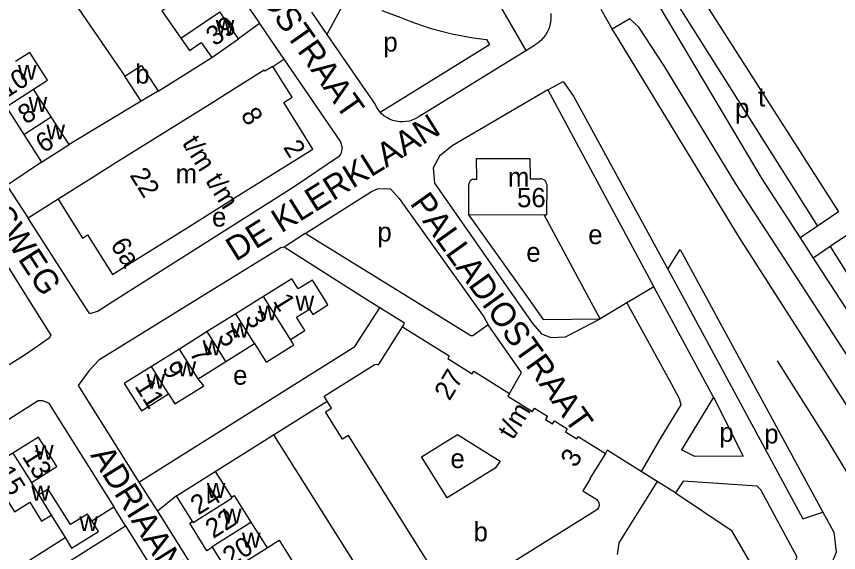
# Model space of a CAD drawing. Extents: x 158848 to 160613, y 385889 to 387762.
# Drawn here: x 159841.7 to 160012.4, y 386114 to 386225.4 of the extents above; entities that cross this region are included whole.
import ezdxf

# ---------------------------------------------------------------- set-up
doc = ezdxf.new("R2010")
doc.units = 0
for name, color, linetype in [('BLT_Basislijn', 7, 'Continuous'), ('BLT_Bebouwing', 7, 'Continuous'), ('BLT_Centroide', 7, 'Continuous'), ('BLT_Huisnummer', 7, 'Continuous'), ('BLT_Huisnummer_ tussenligend', 7, 'Continuous'), ('BLT_Huisnummer_reeks', 7, 'Continuous'), ('BLT_Onderverdeling_panden', 7, 'Continuous'), ('BLT_Straatnaam', 7, 'Continuous')]:
    doc.layers.add(name, color=color, linetype=linetype)

msp = doc.modelspace()

# ---------------------------------------------------------------- linework, layer by layer
at = {"layer": 'BLT_Basislijn'}
for p, q in [((159828.64, 386265.11), (159864.18, 386212.97)), ((159932.45, 386244.29), (159947.44, 386218.32)), ((159982.35, 386231.88), (160012.37, 386184.83)), ((159910.82, 386230.34), (159906.12, 386221.64)), ((159978.08, 386229.3), (160007.98, 386181.84)), ((159902.93, 386226.26), (159906.12, 386221.64)), ((159917.54, 386226.65), (159921.53, 386225.2)), ((159963.01, 386226.93), (159965.37, 386222.79)), ((159892.17, 386223.95), (159887.83, 386220.74)), ((159906.12, 386221.64), (159916.14, 386207.14)), ((159917.18, 386205.55), (159939.92, 386219.56)), ((159939.29, 386220.62), (159939.92, 386219.56)), ((159947.44, 386218.32), (159949.22, 386219.42)), ((159925.77, 386204.97), (159947.44, 386218.32)), ((159894.94, 386215.04), (159897.19, 386216.55)), ((159952.02, 386210.13), (159974.01, 386169.24)), ((159867.58, 386207.83), (159852.62, 386198.82)), ((159846.93, 386195.16), (159839.72, 386190.3)), ((159839.72, 386190.3), (159844.12, 386183.47)), ((159850.35, 386187.47), (159844.12, 386183.47)), ((159901.67, 386180.32), (159897.25, 386177.49)), ((159922.28, 386161.68), (159917.11, 386164.86)), ((159968.41, 386165.89), (159962.89, 386162.58)), ((159895.1, 386138.5), (159906.24, 386145.49)), ((159895.1, 386138.5), (159926.53, 386088.5)), ((159975.48, 386137.94), (159971.37, 386130.9)), ((159974.73, 386128.81), (159971.37, 386130.9)), ((159867.09, 386128.64), (159871, 386122.61)), ((159978.53, 386126.44), (159974.73, 386128.81)), ((159857.33, 386120.66), (159861.9, 386123.55)), ((159864.36, 386119.63), (159861.9, 386123.55)), ((159832.6, 386099.65), (159864.36, 386119.63)), ((159864.36, 386119.63), (159876.02, 386100.84)), ((159760.3, 386059.31), (159851.79, 386117.16))]:
    msp.add_line(p, q, dxfattribs=at)
for points in [[(159828.64, 386265.11), (159850.97, 386278.66), (159852.5, 386278.93), (159854.31, 386278.56), (159855.68, 386277.13), (159891.81, 386224.48), (159892.17, 386223.95)], [(159975.13, 386227.52), (159996.47, 386191.69), (160004.41, 386179.42)], [(159921.53, 386225.2), (159923.6, 386224.37), (159925.69, 386223.61), (159927.81, 386222.93), (159929.96, 386222.33), (159932.12, 386221.8), (159934.3, 386221.35), (159936.5, 386220.98), (159938.71, 386220.68), (159939.29, 386220.62)], [(159952.66, 386226.03), (159952.67, 386224.93), (159952.59, 386224.2), (159952.44, 386223.49), (159952.21, 386222.8), (159951.9, 386222.14), (159951.52, 386221.51), (159951.08, 386220.93), (159950.58, 386220.41), (159950.02, 386219.94), (159949.42, 386219.53), (159949.22, 386219.42)], [(160023.48, 386129.92), (160026.19, 386131.37), (160028.22, 386132.94), (160027.96, 386133.66), (160006.59, 386166.67), (159991.06, 386190.65), (159976.18, 386215.13), (159970.94, 386223.19), (159969.04, 386224.89), (159965.37, 386222.79)], [(159892.17, 386223.95), (159896.58, 386217.44), (159897.19, 386216.55)], [(160023.48, 386129.92), (159999.98, 386166.67), (159991.74, 386179.55), (159965.95, 386221.9), (159965.37, 386222.79)], [(159897.19, 386216.55), (159908.97, 386199.34), (159909.29, 386198.13), (159909.06, 386196.86), (159908.58, 386196.25), (159899.39, 386190.03), (159862.56, 386166.67), (159858.64, 386164.18), (159856.91, 386163.61), (159854.94, 386166.67), (159844.12, 386183.47)], [(159871.12, 386209.89), (159882.24, 386216.85)], [(159952.02, 386210.13), (159955.17, 386211.86), (159957.37, 386208.82)], [(159952.02, 386210.13), (159932.19, 386198.54), (159929.5, 386196.38), (159928.22, 386193.93), (159928.46, 386190.8), (159945.33, 386166.67), (159948.93, 386161.54), (159950.72, 386159.47), (159952.63, 386158.74), (159955.68, 386158.89), (159962.89, 386162.58)], [(159957.37, 386208.82), (159976.93, 386172.94)], [(159917.18, 386205.55), (159916.98, 386205.77), (159916.57, 386206.34), (159916.23, 386206.95), (159916.14, 386207.14)], [(159925.77, 386204.97), (159925.21, 386204.54), (159924.6, 386204.18), (159923.96, 386203.9), (159923.29, 386203.68), (159922.61, 386203.55), (159921.9, 386203.49), (159921.2, 386203.52), (159920.51, 386203.62), (159919.83, 386203.8), (159919.18, 386204.06), (159918.56, 386204.39), (159917.98, 386204.79), (159917.45, 386205.25), (159917.18, 386205.55)], [(159901.67, 386180.32), (159915.43, 386189.03), (159916.79, 386189.67), (159919.38, 386189.63), (159921.14, 386187.62), (159936.12, 386166.67), (159938.72, 386163.02), (159939.63, 386161.33)], [(159935.64, 386184.13), (159948.05, 386166.67), (159951.03, 386162.47), (159962.89, 386162.58)], [(159962.89, 386162.58), (159960.68, 386166.67), (159951.24, 386184.17)], [(160012.37, 386184.83), (160007.98, 386181.84)], [(159834.08, 386182.64), (159844.13, 386166.67), (159848.84, 386159.17), (159848.48, 386158.57), (159843.69, 386155.27), (159797.68, 386126.37), (159795.72, 386126.21), (159793.75, 386128.31), (159781.05, 386148.93)], [(160007.98, 386181.84), (160004.41, 386179.42)], [(159939.63, 386161.33), (159936.43, 386159.03), (159936.02, 386159.06), (159923.73, 386166.67), (159901.67, 386180.32)], [(160015.08, 386180.62), (160010.64, 386177.61)], [(160004.41, 386179.42), (160007.13, 386175.22)], [(159897.25, 386177.49), (159896.57, 386177.37), (159879.29, 386166.67), (159858.81, 386153.99), (159856.8, 386151.87), (159854.49, 386148.73), (159867.09, 386128.64)], [(159917.11, 386164.86), (159914.26, 386166.67), (159897.25, 386177.49)], [(159976.93, 386172.94), (159979.51, 386176.97), (159985.11, 386166.67), (160009.13, 386122.44)], [(160010.64, 386177.61), (160007.13, 386175.22)], [(160010.64, 386177.61), (160030.73, 386145.6)], [(160007.13, 386175.22), (160012.66, 386166.67), (160029.52, 386140.63)], [(159976.93, 386172.94), (159980.32, 386166.67), (160004.96, 386121.04), (160009.13, 386122.44)], [(159974.01, 386169.24), (159969.71, 386166.67), (159968.41, 386165.89)], [(159986.43, 386146.29), (159975.4, 386166.67), (159974.01, 386169.24)], [(159867.09, 386128.64), (159911.96, 386156.83), (159917.11, 386164.86)], [(159968.41, 386165.89), (159977.63, 386149.18), (159979.27, 386146.03), (159979.64, 386144.76), (159975.48, 386137.94)], [(159921.82, 386160.95), (159922.28, 386161.68)], [(159944.06, 386147.07), (159946.52, 386151.45), (159939.63, 386161.33)], [(159999.6, 386153.87), (160010.06, 386137.31), (160020.27, 386120.53), (160020.28, 386120.13)], [(159986.43, 386146.29), (159979.78, 386135.39)], [(159986.43, 386146.29), (159992.54, 386134.08), (159982.53, 386134.01), (159979.78, 386135.39)], [(159748.37, 386051.77), (159734.43, 386074.27), (159734.43, 386074.65), (159846.2, 386145.66), (159847.14, 386145.64), (159848.36, 386145.17), (159861.9, 386123.55)], [(159882.98, 386130.89), (159895.1, 386138.5)], [(159971.37, 386130.9), (159964.37, 386135.28), (159963.97, 386134.63)], [(159974.73, 386128.81), (159966.78, 386116.06), (159966.41, 386113.66)], [(160001.42, 386104.03), (160000.61, 386106.69), (160003.79, 386113.11), (159996.24, 386127.05), (159995.45, 386127.86), (159980.09, 386128.86), (159978.53, 386126.44)], [(159874.93, 386125.84), (159871, 386122.61)], [(159978.53, 386126.44), (159990.11, 386118.68), (159999.52, 386102.54)], [(159871, 386122.61), (159916.2, 386050.47), (159916.52, 386050.44)], [(160009.13, 386122.44), (160011.36, 386118.3), (160011.9, 386114.13), (160011.42, 386112.86), (160010.47, 386111.11)]]:
    msp.add_lwpolyline(points, dxfattribs=at)
at = {"layer": 'BLT_Bebouwing'}
for p, q in [((159887.83, 386220.74), (159883.92, 386226.35)), ((159882.24, 386216.85), (159887.83, 386220.74)), ((159867.58, 386207.83), (159864.18, 386212.97)), ((159887.93, 386210.97), (159882.81, 386207.77)), ((159848.92, 386204.56), (159845.22, 386210.3)), ((159871.12, 386209.89), (159867.58, 386207.83)), ((159882.81, 386207.77), (159877.7, 386204.57)), ((159839.54, 386206.64), (159843.24, 386200.9)), ((159852.62, 386198.82), (159848.92, 386204.56)), ((159877.7, 386204.57), (159867.47, 386198.17)), ((159843.24, 386200.9), (159846.93, 386195.16)), ((159846.93, 386195.16), (159852.62, 386198.82)), ((159867.47, 386198.17), (159862.35, 386194.97)), ((159862.35, 386194.97), (159857.23, 386191.77)), ((159893.02, 386191.45), (159898.13, 386194.65)), ((159857.23, 386191.77), (159850.35, 386187.47)), ((159887.9, 386188.25), (159893.02, 386191.45)), ((159935.64, 386184.13), (159935.65, 386190.49)), ((159951.79, 386190.47), (159951.77, 386184.17)), ((159877.67, 386181.86), (159887.9, 386188.25)), ((159951.24, 386184.17), (159935.64, 386184.13)), ((159951.24, 386184.17), (159951.77, 386184.17)), ((159872.55, 386178.66), (159877.67, 386181.86)), ((159867.43, 386175.46), (159872.55, 386178.66)), ((159887.22, 386163.63), (159881.32, 386159.93)), ((159881.32, 386159.93), (159875.52, 386156.3)), ((159875.52, 386156.3), (159869.73, 386152.68)), ((159885.19, 386153.74), (159891.1, 386157.45)), ((159879.4, 386150.12), (159885.19, 386153.74)), ((159848.9, 386121.83), (159851.79, 386117.16))]:
    msp.add_line(p, q, dxfattribs=at)
for points in [[(159874.43, 386228.09), (159871.9, 386226.55), (159875.85, 386220.87)], [(159875.85, 386220.87), (159877.62, 386218.32), (159880.05, 386220.01), (159882.24, 386216.85)], [(159845.22, 386210.3), (159848.16, 386212.19), (159844.47, 386217.93), (159841.52, 386216.04)], [(159864.18, 386212.97), (159867.63, 386215.24), (159871.12, 386209.89)], [(159894.94, 386215.04), (159893.3, 386214.01), (159893.16, 386214.24), (159887.93, 386210.97)], [(159898.13, 386194.65), (159903.24, 386197.84), (159897.18, 386207.55), (159898.94, 386208.65), (159894.94, 386215.04)], [(159936.61, 386191.62), (159937.25, 386191.61), (159937.24, 386195.89), (159948.3, 386195.92), (159948.33, 386191.68), (159950.59, 386191.66)], [(159936.61, 386191.62), (159936.33, 386191.56), (159936.08, 386191.43), (159935.87, 386191.23), (159935.73, 386190.98), (159935.65, 386190.7), (159935.65, 386190.49)], [(159951.79, 386190.47), (159951.75, 386190.77), (159951.63, 386191.06), (159951.44, 386191.3), (159951.2, 386191.49), (159950.92, 386191.62), (159950.61, 386191.66), (159950.59, 386191.66)], [(159850.35, 386187.47), (159855.41, 386179.38), (159856.47, 386180.05), (159861.61, 386171.82), (159867.43, 386175.46)], [(159898.59, 386158.28), (159901.57, 386160.14), (159899.83, 386162.92), (159902.56, 386164.63), (159903.26, 386163.52), (159906.38, 386165.48), (159905.63, 386166.67), (159903.13, 386170.66), (159900.18, 386168.81), (159898.86, 386170.92), (159892.97, 386167.24)], [(159892.97, 386167.24), (159892.06, 386166.67), (159887.22, 386163.63)], [(159905.59, 386146.53), (159915.99, 386153.03), (159916.19, 386153.11), (159916.43, 386153.15), (159916.68, 386153.13), (159916.88, 386153.06), (159921.82, 386160.95)], [(159921.82, 386160.95), (159931.54, 386154.88), (159931.23, 386154.38), (159936.33, 386151.16), (159936.66, 386151.69), (159944.06, 386147.07)], [(159891.1, 386157.45), (159893.52, 386153.58), (159899.28, 386157.19), (159898.59, 386158.28)], [(159869.73, 386152.68), (159864.08, 386149.13), (159867.63, 386143.46), (159873.29, 386147)], [(159873.29, 386147), (159874.58, 386144.93), (159880.57, 386148.68), (159879.4, 386150.12)], [(159906.24, 386145.49), (159905.59, 386146.53)], [(159944.06, 386147.07), (159943.73, 386146.55), (159948.84, 386143.38), (159949.24, 386144.03), (159951.92, 386142.36), (159951.53, 386141.7), (159952.98, 386140.79), (159953.39, 386141.43), (159956.06, 386139.78), (159955.67, 386139.1), (159958.01, 386137.64), (159958.34, 386138.14), (159963.97, 386134.63)], [(159930.2, 386107.14), (159910.67, 386138.39), (159909.39, 386137.6), (159905.86, 386143.27), (159907.13, 386144.06), (159906.24, 386145.49)], [(159844.83, 386128.58), (159850.1, 386131.89), (159846.26, 386138.03), (159840.98, 386134.72)], [(159840.98, 386134.72), (159835.7, 386131.42), (159841.29, 386122.49), (159844.46, 386124.48), (159846.9, 386120.57), (159848.9, 386121.83)], [(159963.97, 386134.63), (159960.71, 386129.41), (159960.8, 386129.35), (159959.26, 386126.89), (159961.97, 386125.19), (159962.38, 386124.83), (159962.6, 386124.4), (159962.65, 386123.85), (159962.53, 386123.39), (159962.31, 386123.06), (159962.01, 386122.8), (159934.14, 386105.4)], [(159874.93, 386125.84), (159882.98, 386130.89)], [(159882.98, 386130.89), (159886.32, 386125.55)], [(159846.38, 386126.01), (159844.83, 386128.58)], [(159857.33, 386120.66), (159856.45, 386122.04), (159852.93, 386119.85), (159848.31, 386127.22), (159846.38, 386126.01)], [(159878.28, 386120.51), (159874.93, 386125.84)], [(159886.32, 386125.55), (159886.92, 386125.92), (159890.39, 386120.38)], [(159851.79, 386117.16), (159853.14, 386114.99), (159858.74, 386118.45), (159857.33, 386120.66)], [(159882.39, 386115.14), (159881.26, 386114.43), (159877.69, 386120.13), (159878.28, 386120.51)], [(159890.39, 386120.38), (159893.73, 386115.05)], [(159893.73, 386115.05), (159896.25, 386116.64), (159899.54, 386111.29), (159897.08, 386109.71)], [(159885.67, 386109.96), (159882.39, 386115.14)]]:
    msp.add_lwpolyline(points, dxfattribs=at)
msp.add_lwpolyline([(159933.29, 386138.6), (159942.15, 386133.02), (159941.06, 386131.57), (159931.1, 386125.38), (159925.79, 386133.94)], close=True, dxfattribs=at)
at = {"layer": 'BLT_Onderverdeling_panden'}
for p, q in [((159875.85, 386220.87), (159883.92, 386226.35)), ((159839.54, 386206.64), (159845.22, 386210.3)), ((159843.24, 386200.9), (159848.92, 386204.56)), ((159898.59, 386158.28), (159892.97, 386167.24)), ((159891.1, 386157.45), (159887.22, 386163.63)), ((159885.19, 386153.74), (159881.32, 386159.93)), ((159879.4, 386150.12), (159875.52, 386156.3)), ((159873.29, 386147), (159869.73, 386152.68)), ((159840.98, 386134.72), (159844.83, 386128.58)), ((159846.38, 386126.01), (159848.9, 386121.83))]:
    msp.add_line(p, q, dxfattribs=at)
for points in [[(159878.28, 386120.51), (159878.42, 386120.28), (159886.45, 386125.34), (159886.32, 386125.55)], [(159882.39, 386115.14), (159882.31, 386115.28), (159890.39, 386120.38)], [(159885.67, 386109.96), (159893.73, 386115.05)]]:
    msp.add_lwpolyline(points, dxfattribs=at)

# ---------------------------------------------------------------- texts
at = {"layer": 'BLT_Centroide'}
for s, p in [('w', (159883.08, 386221.61)), ('p', (159917.88, 386218.11)), ('w', (159842.01, 386212.28)), ('b', (159866.37, 386211.46)), ('t', (159995.67, 386206.69)), ('w', (159844.23, 386205.59)), ('p', (159990.89, 386204.36)), ('w', (159847.92, 386199.86)), ('m', (159874.75, 386190.77)), ('m', (159943.72, 386190.03)), ('e', (159882.3, 386181.76)), ('p', (159916.64, 386178.65)), ('e', (159960.41, 386178.11)), ('e', (159947.55, 386174.45)), ('w', (159899.64, 386164.31)), ('w', (159891.94, 386162.28)), ('w', (159886.16, 386158.66)), ('w', (159880.36, 386155.03)), ('w', (159875.14, 386150.67)), ('w', (159868.69, 386148.08)), ('e', (159886.68, 386148.91)), ('p', (159987.63, 386137.04)), ('p', (159996.95, 386136.71)), ('w', (159845.55, 386133.31)), ('e', (159931.8, 386131.59)), ('w', (159844.8, 386124.84)), ('w', (159881.23, 386125.41)), ('w', (159884.57, 386120.06)), ('w', (159854.75, 386118.5)), ('b', (159936.6, 386116.38)), ('w', (159888.52, 386115.09))]:
    msp.add_text(s, height=4, dxfattribs=at).set_placement(p)
at = {"layer": 'BLT_Huisnummer'}
for s, rotation, p in [('39', 34.8603, (159882.83, 386219.11)), ('10', 32.7851, (159839.63, 386208.33)), ('6', 32.7851, (159847.34, 386196.91)), ('56', 0.1451, (159945.63, 386185.77)), ('1', 302.0681, (159894.87, 386166.31)), ('5', 302.0686, (159883.4, 386158.91)), ('11', 302.0662, (159866.13, 386148.61)), ('13', 302.0528, (159842.74, 386134)), ('15', 302.0567, (159837.29, 386130.58)), ('24', 32.085, (159879.45, 386121.74))]:
    msp.add_text(s, height=4, rotation=rotation, dxfattribs=at).set_placement(p)
at = {"layer": 'BLT_Huisnummer_ tussenligend'}
for s, rotation, p in [('8', 32.7851, (159843.65, 386202.87)), ('3', 302.0681, (159889.04, 386162.76)), ('7', 302.0686, (159877.5, 386155.48)), ('9', 302.0686, (159871.81, 386152.24)), ('22', 32.085, (159882.54, 386116.85)), ('20', 32.085, (159886.14, 386111.08))]:
    msp.add_text(s, height=4, rotation=rotation, dxfattribs=at).set_placement(p)
at = {"layer": 'BLT_Huisnummer_reeks'}
for s, rotation, p in [('8', 302.0657, (159888.14, 386204.94)), ('t/m', 302.0657, (159875.97, 386199.13)), ('2', 302.0657, (159896.98, 386198.22)), ('22', 302.0657, (159865.11, 386192.43)), ('t/m', 302.0657, (159880.81, 386191.3)), ('6a', 302.0657, (159861.08, 386177.94)), ('27', 58.8399, (159931.6, 386145.4)), ('t/m', 58.8399, (159944.78, 386137.28)), ('3', 58.8399, (159957.81, 386131.49))]:
    msp.add_text(s, height=4, rotation=rotation, dxfattribs=at).set_placement(p)
at = {"layer": 'BLT_Straatnaam'}
for s, height, rotation, p in [('PALLADIOSTRAAT', 4.9999, 305.0377, (159876.18, 386252.05)), ('PIETER HUYSSENSWEG', 5, 302.9892, (159804.26, 386233)), ('DE KLERKLAAN', 5, 31.9938, (159887.23, 386174.4)), ('PALLADIOSTRAAT', 4.9999, 305.5529, (159923.26, 386186.55)), ('ADRIAAN DORSMANSTRAAT', 5, 301.8943, (159856.95, 386134.26))]:
    msp.add_text(s, height=height, rotation=rotation, dxfattribs=at).set_placement(p)

doc.saveas('drawing.dxf')
